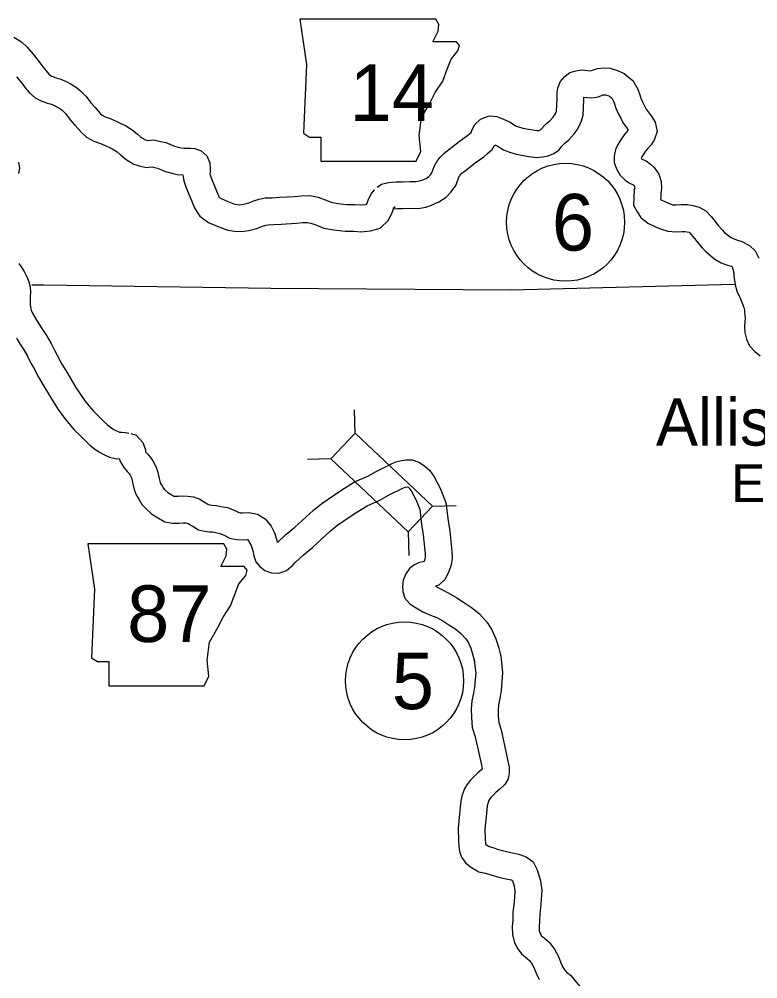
# Model space of a CAD drawing. Extents: x -939622 to -934222, y 1383701 to 1385301.
# Drawn here: x -936548.32 to -936523.54, y 1384893.87 to 1384926.1 of the extents above; entities that cross this region are included whole.
import ezdxf

# ---------------------------------------------------------------- set-up
doc = ezdxf.new("R2010")
doc.units = 0
for name, color, linetype in [('Level 10', 7, 'Continuous'), ('Level 20', 7, 'Continuous'), ('Level 21', 7, 'Continuous'), ('Level 24', 7, 'Continuous'), ('Level 25', 7, 'Continuous'), ('Level 27', 7, 'Continuous'), ('Level 8', 7, 'Continuous')]:
    doc.layers.add(name, color=color, linetype=linetype)

msp = doc.modelspace()

# ---------------------------------------------------------------- linework, layer by layer
at = {"layer": 'Level 10'}
for p, q in [((-936532.174, 1384904.753), (-936532.166, 1384904.71)), ((-936533.048, 1384904.539), (-936533.057, 1384904.582))]:
    msp.add_line(p, q, dxfattribs=at)
for points in [[(-936548.504, 1384925.497), (-936548.244, 1384925.337), (-936548.055, 1384925.156), (-936547.848, 1384924.923), (-936547.69, 1384924.705), (-936547.524, 1384924.493), (-936547.42, 1384924.357), (-936547.331, 1384924.25), (-936547.287, 1384924.211), (-936547.223, 1384924.181), (-936547.082, 1384924.131), (-936546.922, 1384924.079), (-936546.751, 1384924.006), (-936546.574, 1384923.918), (-936546.394, 1384923.805), (-936546.253, 1384923.68), (-936546.085, 1384923.512), (-936545.903, 1384923.276), (-936545.778, 1384923.125), (-936545.592, 1384922.921), (-936545.539, 1384922.875), (-936545.438, 1384922.817), (-936545.273, 1384922.76), (-936545.071, 1384922.676), (-936544.908, 1384922.597), (-936544.738, 1384922.518), (-936544.486, 1384922.349), (-936544.355, 1384922.232), (-936544.247, 1384922.146), (-936544.181, 1384922.098), (-936544.103, 1384922.054), (-936544.045, 1384922.034), (-936544.002, 1384922.024), (-936543.799, 1384922.042), (-936543.575, 1384921.993), (-936543.401, 1384921.949), (-936543.266, 1384921.896), (-936543.116, 1384921.833), (-936542.979, 1384921.793), (-936542.887, 1384921.774), (-936542.786, 1384921.765), (-936542.689, 1384921.767), (-936542.577, 1384921.768), (-936542.428, 1384921.754), (-936542.217, 1384921.675), (-936542.025, 1384921.51), (-936541.927, 1384921.272), (-936541.919, 1384921.09), (-936541.917, 1384920.972), (-936541.92, 1384920.896), (-936541.915, 1384920.866), (-936541.885, 1384920.765), (-936541.635, 1384920.164), (-936541.61, 1384920.122), (-936541.607, 1384920.118), (-936541.585, 1384920.101), (-936541.523, 1384920.057), (-936541.346, 1384919.982), (-936541.179, 1384919.918), (-936541.082, 1384919.882), (-936541.002, 1384919.868), (-936540.923, 1384919.865), (-936540.796, 1384919.885), (-936540.62, 1384919.928), (-936540.448, 1384919.995), (-936540.273, 1384920.049), (-936540.066, 1384920.092), (-936539.819, 1384920.096), (-936539.591, 1384920.115), (-936539.085, 1384920.144), (-936538.854, 1384920.163), (-936538.568, 1384920.172), (-936538.292, 1384920.116), (-936538.051, 1384920.031), (-936537.849, 1384919.952), (-936537.627, 1384919.911), (-936537.328, 1384919.876), (-936537.045, 1384919.874), (-936536.863, 1384919.858), (-936536.706, 1384919.873), (-936536.67, 1384919.883), (-936536.651, 1384919.922), (-936536.604, 1384920.055), (-936536.503, 1384920.244), (-936536.401, 1384920.369)], [(-936536.309, 1384920.454), (-936536.163, 1384920.555), (-936535.933, 1384920.613), (-936535.674, 1384920.636), (-936535.46, 1384920.636), (-936535.206, 1384920.644), (-936535.011, 1384920.642), (-936534.885, 1384920.663), (-936534.809, 1384920.688), (-936534.67, 1384920.75), (-936534.581, 1384920.808), (-936534.526, 1384920.866), (-936534.474, 1384920.94), (-936534.43, 1384921.056), (-936534.382, 1384921.173), (-936534.3, 1384921.331), (-936534.199, 1384921.458), (-936534.072, 1384921.589), (-936533.909, 1384921.719), (-936533.561, 1384921.992), (-936533.272, 1384922.196), (-936533.21, 1384922.246), (-936533.158, 1384922.295), (-936533.122, 1384922.394), (-936533.029, 1384922.555), (-936532.844, 1384922.742), (-936532.548, 1384922.847), (-936532.294, 1384922.824), (-936532.073, 1384922.736), (-936531.851, 1384922.635), (-936531.667, 1384922.515), (-936531.566, 1384922.478), (-936531.428, 1384922.441), (-936531.231, 1384922.403), (-936531.082, 1384922.375), (-936530.948, 1384922.356), (-936530.888, 1384922.362), (-936530.832, 1384922.374), (-936530.828, 1384922.376), (-936530.797, 1384922.417), (-936530.703, 1384922.511), (-936530.613, 1384922.599), (-936530.511, 1384922.69), (-936530.404, 1384922.805), (-936530.359, 1384922.873), (-936530.328, 1384922.921), (-936530.303, 1384922.982), (-936530.295, 1384923.009), (-936530.276, 1384923.43), (-936530.266, 1384923.648), (-936530.247, 1384923.78), (-936530.167, 1384923.997), (-936530.019, 1384924.166), (-936529.846, 1384924.303), (-936529.646, 1384924.362), (-936529.451, 1384924.399), (-936529.251, 1384924.376), (-936529.157, 1384924.356), (-936529.148, 1384924.358), (-936529.088, 1384924.384), (-936528.915, 1384924.442), (-936528.705, 1384924.461), (-936528.489, 1384924.45), (-936528.251, 1384924.375), (-936528.028, 1384924.276), (-936527.873, 1384924.145), (-936527.734, 1384924.039), (-936527.564, 1384923.742), (-936527.509, 1384923.583), (-936527.46, 1384923.441), (-936527.396, 1384923.298), (-936527.337, 1384923.18), (-936527.283, 1384923.078), (-936527.213, 1384922.98), (-936527.116, 1384922.846), (-936526.986, 1384922.64), (-936526.913, 1384922.322), (-936527.019, 1384922.036), (-936527.119, 1384921.875), (-936527.238, 1384921.741), (-936527.31, 1384921.663), (-936527.364, 1384921.578), (-936527.429, 1384921.476), (-936527.451, 1384921.431), (-936527.442, 1384921.414), (-936527.425, 1384921.398), (-936527.396, 1384921.379), (-936527.288, 1384921.333), (-936527.141, 1384921.226), (-936527.018, 1384921.118), (-936526.855, 1384920.89), (-936526.782, 1384920.649), (-936526.772, 1384920.418), (-936526.793, 1384920.231)], [(-936548.408, 1384924.163), (-936548.236, 1384923.943), (-936548.123, 1384923.794), (-936547.978, 1384923.622), (-936547.79, 1384923.454), (-936547.566, 1384923.347), (-936547.371, 1384923.279), (-936547.238, 1384923.236), (-936547.128, 1384923.189), (-936547.015, 1384923.133), (-936546.936, 1384923.083), (-936546.871, 1384923.025), (-936546.762, 1384922.916), (-936546.606, 1384922.715), (-936546.458, 1384922.535), (-936546.221, 1384922.275), (-936546.062, 1384922.137), (-936545.812, 1384921.994), (-936545.592, 1384921.918), (-936545.439, 1384921.855), (-936545.295, 1384921.785), (-936545.182, 1384921.732), (-936545.038, 1384921.636), (-936544.937, 1384921.546), (-936544.79, 1384921.427), (-936544.664, 1384921.338), (-936544.477, 1384921.232), (-936544.291, 1384921.166), (-936544.06, 1384921.116), (-936543.857, 1384921.134), (-936543.783, 1384921.118), (-936543.677, 1384921.09), (-936543.604, 1384921.062), (-936543.417, 1384920.983), (-936543.195, 1384920.919), (-936543.02, 1384920.883), (-936542.826, 1384920.864), (-936542.795, 1384920.664), (-936542.733, 1384920.461), (-936542.44, 1384919.755), (-936542.355, 1384919.615), (-936542.256, 1384919.485), (-936542.128, 1384919.383), (-936541.966, 1384919.268), (-936541.683, 1384919.147), (-936541.496, 1384919.076), (-936541.318, 1384919.009), (-936541.095, 1384918.971), (-936540.868, 1384918.963), (-936540.618, 1384919.002), (-936540.348, 1384919.069), (-936540.154, 1384919.144), (-936540.05, 1384919.176), (-936539.965, 1384919.194), (-936539.774, 1384919.197), (-936539.529, 1384919.217), (-936539.021, 1384919.246), (-936538.803, 1384919.264), (-936538.645, 1384919.269), (-936538.533, 1384919.246), (-936538.365, 1384919.187), (-936538.096, 1384919.082), (-936537.76, 1384919.021), (-936537.383, 1384918.977), (-936537.088, 1384918.975), (-936536.86, 1384918.955), (-936536.538, 1384918.985), (-936536.206, 1384919.08), (-936535.942, 1384919.329), (-936535.822, 1384919.567), (-936535.778, 1384919.691), (-936535.75, 1384919.743), (-936535.704, 1384919.799)], [(-936535.704, 1384919.799), (-936535.784, 1384919.722), (-936535.783, 1384919.723), (-936535.635, 1384919.736), (-936535.446, 1384919.736), (-936535.196, 1384919.744), (-936534.94, 1384919.742), (-936534.672, 1384919.786), (-936534.487, 1384919.846), (-936534.237, 1384919.957), (-936533.999, 1384920.113), (-936533.829, 1384920.294), (-936533.673, 1384920.513), (-936533.592, 1384920.727), (-936533.565, 1384920.794), (-936533.541, 1384920.839), (-936533.523, 1384920.862), (-936533.466, 1384920.921), (-936533.35, 1384921.014), (-936533.023, 1384921.27), (-936532.73, 1384921.478), (-936532.617, 1384921.568), (-936532.457, 1384921.72), (-936532.357, 1384921.877), (-936532.286, 1384921.845), (-936532.074, 1384921.706), (-936531.839, 1384921.619), (-936531.63, 1384921.563), (-936531.397, 1384921.518), (-936531.225, 1384921.487), (-936530.972, 1384921.451), (-936530.751, 1384921.47), (-936530.568, 1384921.511), (-936530.385, 1384921.583), (-936530.206, 1384921.705), (-936530.114, 1384921.827), (-936530.07, 1384921.871), (-936529.998, 1384921.941), (-936529.881, 1384922.047), (-936529.695, 1384922.246), (-936529.604, 1384922.383), (-936529.528, 1384922.502), (-936529.451, 1384922.687), (-936529.401, 1384922.867), (-936529.377, 1384923.388), (-936529.373, 1384923.482), (-936529.278, 1384923.462), (-936529.108, 1384923.451), (-936528.886, 1384923.49), (-936528.763, 1384923.544), (-936528.728, 1384923.555), (-936528.687, 1384923.559), (-936528.65, 1384923.557), (-936528.571, 1384923.532), (-936528.511, 1384923.506), (-936528.436, 1384923.442), (-936528.425, 1384923.434), (-936528.387, 1384923.367), (-936528.36, 1384923.289), (-936528.298, 1384923.11), (-936528.209, 1384922.91), (-936528.137, 1384922.769), (-936528.053, 1384922.606), (-936527.943, 1384922.453), (-936527.883, 1384922.371), (-936527.907, 1384922.343), (-936528.025, 1384922.214), (-936528.122, 1384922.063), (-936528.215, 1384921.918), (-936528.299, 1384921.748), (-936528.341, 1384921.615), (-936528.359, 1384921.498), (-936528.356, 1384921.286), (-936528.281, 1384921.069), (-936528.165, 1384920.866), (-936527.993, 1384920.692), (-936527.818, 1384920.581), (-936527.736, 1384920.546), (-936527.703, 1384920.522), (-936527.689, 1384920.51), (-936527.676, 1384920.49), (-936527.674, 1384920.45), (-936527.687, 1384920.334)], [(-936548.342, 1384921.291), (-936548.312, 1384921.093), (-936548.346, 1384920.909)], [(-936527.687, 1384920.334), (-936527.693, 1384920.177), (-936527.701, 1384920.077), (-936527.704, 1384919.845), (-936527.59, 1384919.622), (-936527.469, 1384919.437), (-936527.234, 1384919.241), (-936526.998, 1384919.138), (-936526.808, 1384919.051), (-936526.561, 1384918.972), (-936526.276, 1384918.959), (-936526.089, 1384918.97), (-936525.987, 1384918.969), (-936525.905, 1384918.954), (-936525.84, 1384918.938), (-936525.784, 1384918.878), (-936525.71, 1384918.789), (-936525.536, 1384918.568), (-936525.4, 1384918.422), (-936525.284, 1384918.288), (-936525.099, 1384918.138), (-936524.977, 1384918.033), (-936524.766, 1384917.914), (-936524.553, 1384917.839), (-936524.426, 1384917.796), (-936524.402, 1384917.783), (-936524.339, 1384917.573), (-936524.341, 1384917.474), (-936524.294, 1384917.172), (-936524.229, 1384916.926), (-936524.146, 1384916.759), (-936524.013, 1384916.413), (-936523.988, 1384916.324), (-936523.983, 1384916.27), (-936523.972, 1384916.155), (-936523.968, 1384916.05), (-936523.979, 1384915.939), (-936523.983, 1384915.774), (-936523.974, 1384915.577), (-936523.918, 1384915.345), (-936523.821, 1384915.122), (-936523.643, 1384914.932), (-936523.455, 1384914.792)], [(-936526.79, 1384920.271), (-936526.794, 1384920.129), (-936526.8, 1384920.058), (-936526.79, 1384920.042), (-936526.756, 1384920.014), (-936526.631, 1384919.959), (-936526.483, 1384919.892), (-936526.401, 1384919.866), (-936526.283, 1384919.86), (-936526.11, 1384919.871), (-936525.9, 1384919.868), (-936525.715, 1384919.834), (-936525.501, 1384919.781), (-936525.286, 1384919.663), (-936525.107, 1384919.473), (-936525.009, 1384919.353), (-936524.852, 1384919.155), (-936524.73, 1384919.023), (-936524.656, 1384918.937), (-936524.523, 1384918.83), (-936524.458, 1384918.774), (-936524.392, 1384918.737), (-936524.257, 1384918.689), (-936524.072, 1384918.626), (-936523.816, 1384918.493), (-936523.632, 1384918.312), (-936523.504, 1384918.066)], [(-936548.333, 1384917.892), (-936548.234, 1384917.743), (-936548.156, 1384917.622), (-936548.053, 1384917.422), (-936548.002, 1384917.277), (-936547.949, 1384917.103), (-936547.946, 1384916.922), (-936547.949, 1384916.778), (-936547.955, 1384916.629), (-936547.958, 1384916.532), (-936547.945, 1384916.413), (-936547.917, 1384916.318), (-936547.877, 1384916.221), (-936547.756, 1384916.008), (-936547.66, 1384915.868), (-936547.542, 1384915.674), (-936547.406, 1384915.468), (-936547.249, 1384915.207), (-936547.125, 1384914.957), (-936547.048, 1384914.811), (-936546.891, 1384914.512), (-936546.726, 1384914.241), (-936546.535, 1384913.921), (-936546.419, 1384913.731), (-936546.261, 1384913.486), (-936546.118, 1384913.276), (-936545.969, 1384913.095), (-936545.819, 1384912.921), (-936545.651, 1384912.754), (-936545.469, 1384912.578), (-936545.357, 1384912.471), (-936545.262, 1384912.397), (-936545.164, 1384912.329), (-936545.06, 1384912.269), (-936544.999, 1384912.244), (-936544.951, 1384912.231), (-936544.878, 1384912.227), (-936544.757, 1384912.217), (-936544.639, 1384912.196)], [(-936548.417, 1384915.379), (-936548.302, 1384915.192), (-936548.168, 1384914.988), (-936548.039, 1384914.774), (-936547.926, 1384914.547), (-936547.845, 1384914.393), (-936547.674, 1384914.068), (-936547.496, 1384913.776), (-936547.305, 1384913.456), (-936547.181, 1384913.253), (-936547.011, 1384912.988), (-936546.839, 1384912.736), (-936546.657, 1384912.516), (-936546.478, 1384912.308), (-936546.281, 1384912.111), (-936546.093, 1384911.93), (-936545.947, 1384911.79), (-936545.793, 1384911.67), (-936545.644, 1384911.568), (-936545.458, 1384911.46), (-936545.293, 1384911.392), (-936545.103, 1384911.338), (-936544.95, 1384911.329)], [(-936544.577, 1384912.181), (-936544.393, 1384912.121), (-936544.171, 1384911.883), (-936544.088, 1384911.631), (-936544.08, 1384911.57), (-936544.015, 1384911.497), (-936543.916, 1384911.377), (-936543.838, 1384911.262), (-936543.725, 1384911.048), (-936543.665, 1384910.873), (-936543.629, 1384910.672), (-936543.607, 1384910.58), (-936543.578, 1384910.507), (-936543.53, 1384910.419), (-936543.492, 1384910.356), (-936543.442, 1384910.306), (-936543.329, 1384910.198), (-936543.199, 1384910.116), (-936543.136, 1384910.082), (-936543.09, 1384910.074), (-936542.985, 1384910.073), (-936542.834, 1384910.083), (-936542.669, 1384910.078), (-936542.469, 1384910.056), (-936542.263, 1384909.971), (-936542.133, 1384909.901), (-936541.996, 1384909.811), (-936541.962, 1384909.792), (-936541.947, 1384909.788), (-936541.846, 1384909.779), (-936541.699, 1384909.767), (-936541.555, 1384909.735), (-936541.33, 1384909.696)], [(-936544.957, 1384911.324), (-936544.95, 1384911.265), (-936544.809, 1384911.034), (-936544.696, 1384910.908), (-936544.637, 1384910.837), (-936544.611, 1384910.799), (-936544.554, 1384910.69), (-936544.538, 1384910.646), (-936544.51, 1384910.488), (-936544.467, 1384910.306), (-936544.394, 1384910.124), (-936544.311, 1384909.971), (-936544.206, 1384909.799), (-936544.074, 1384909.665), (-936543.886, 1384909.485), (-936543.651, 1384909.337), (-936543.431, 1384909.22), (-936543.174, 1384909.175), (-936542.961, 1384909.172), (-936542.817, 1384909.182), (-936542.73, 1384909.179), (-936542.694, 1384909.175), (-936542.65, 1384909.157), (-936542.595, 1384909.128), (-936542.466, 1384909.042), (-936542.302, 1384908.95), (-936542.099, 1384908.897), (-936541.922, 1384908.882), (-936541.834, 1384908.875), (-936541.729, 1384908.851), (-936541.589, 1384908.828)], [(-936539.656, 1384908.521), (-936539.382, 1384908.777), (-936539.068, 1384909.032), (-936538.462, 1384909.594), (-936538.168, 1384909.833), (-936537.535, 1384910.264), (-936537.071, 1384910.554), (-936536.624, 1384910.753), (-936536.348, 1384910.904), (-936535.826, 1384911.166), (-936535.689, 1384911.225), (-936535.551, 1384911.262), (-936535.35, 1384911.292), (-936535.138, 1384911.292), (-936534.908, 1384911.214), (-936534.718, 1384911.095), (-936534.558, 1384910.946), (-936534.401, 1384910.726), (-936534.196, 1384910.341), (-936534.006, 1384909.866), (-936533.927, 1384909.252), (-936533.87, 1384908.897), (-936533.807, 1384908.224)], [(-936540.474, 1384908.203), (-936540.452, 1384908.068), (-936540.382, 1384907.872), (-936540.25, 1384907.713), (-936540.075, 1384907.584), (-936539.86, 1384907.498), (-936539.599, 1384907.493), (-936539.353, 1384907.575), (-936539.142, 1384907.756), (-936539.057, 1384907.849), (-936538.791, 1384908.097), (-936538.477, 1384908.352), (-936537.872, 1384908.914), (-936537.63, 1384909.111), (-936537.044, 1384909.51), (-936536.648, 1384909.757), (-936536.224, 1384909.946), (-936535.929, 1384910.107), (-936535.446, 1384910.35), (-936535.396, 1384910.372), (-936535.368, 1384910.379), (-936535.29, 1384910.391), (-936535.269, 1384910.378), (-936535.238, 1384910.349), (-936535.168, 1384910.251), (-936535.013, 1384909.961), (-936534.884, 1384909.638), (-936534.818, 1384909.123), (-936534.763, 1384908.783), (-936534.703, 1384908.14)], [(-936541.33, 1384909.696), (-936541.064, 1384909.58), (-936540.955, 1384909.525), (-936540.912, 1384909.516), (-936540.832, 1384909.515), (-936540.614, 1384909.524), (-936540.329, 1384909.474), (-936540.066, 1384909.311), (-936539.868, 1384909.073), (-936539.75, 1384908.847), (-936539.678, 1384908.6), (-936539.663, 1384908.52)], [(-936541.592, 1384908.828), (-936541.445, 1384908.764), (-936541.254, 1384908.669), (-936541.017, 1384908.618), (-936540.821, 1384908.614), (-936540.672, 1384908.621), (-936540.661, 1384908.619), (-936540.621, 1384908.571), (-936540.589, 1384908.509), (-936540.537, 1384908.415), (-936540.474, 1384908.203)], [(-936534.703, 1384908.14), (-936534.701, 1384908.03), (-936534.708, 1384907.978), (-936534.738, 1384907.886), (-936534.92, 1384907.836), (-936535.075, 1384907.765), (-936535.228, 1384907.643), (-936535.353, 1384907.473), (-936535.435, 1384907.256), (-936535.464, 1384907.048), (-936535.449, 1384906.864), (-936535.377, 1384906.646), (-936535.211, 1384906.461), (-936535.119, 1384906.396)], [(-936533.807, 1384908.224), (-936533.799, 1384907.977), (-936533.829, 1384907.772), (-936533.912, 1384907.517), (-936534.039, 1384907.274), (-936534.24, 1384907.091), (-936534.357, 1384907.058)], [(-936534.357, 1384907.059), (-936533.929, 1384906.828), (-936533.633, 1384906.657), (-936533.415, 1384906.514), (-936533.14, 1384906.34), (-936532.882, 1384906.124), (-936532.624, 1384905.833), (-936532.462, 1384905.591), (-936532.325, 1384905.291), (-936532.228, 1384904.974), (-936532.174, 1384904.753)], [(-936535.119, 1384906.396), (-936534.78, 1384906.196), (-936534.525, 1384906.081), (-936534.304, 1384906.005), (-936534.106, 1384905.891), (-936533.903, 1384905.757), (-936533.671, 1384905.611), (-936533.511, 1384905.477), (-936533.339, 1384905.282), (-936533.25, 1384905.15), (-936533.168, 1384904.971), (-936533.096, 1384904.735), (-936533.048, 1384904.539)], [(-936532.166, 1384904.71), (-936532.134, 1384904.487), (-936532.101, 1384904.142), (-936532.126, 1384903.849), (-936532.145, 1384903.549), (-936532.195, 1384903.279), (-936532.24, 1384903.074), (-936532.253, 1384902.9), (-936532.249, 1384902.69), (-936532.231, 1384902.481), (-936532.152, 1384902.23), (-936531.922, 1384901.182), (-936531.878, 1384900.973), (-936531.876, 1384900.783), (-936531.92, 1384900.586), (-936532.029, 1384900.398), (-936532.193, 1384900.233), (-936532.327, 1384900.124), (-936532.417, 1384900.03), (-936532.495, 1384899.952), (-936532.551, 1384899.873), (-936532.571, 1384899.842), (-936532.59, 1384899.791), (-936532.615, 1384899.68), (-936532.634, 1384899.537), (-936532.696, 1384898.893), (-936532.686, 1384898.538), (-936532.677, 1384898.429), (-936532.67, 1384898.38), (-936532.646, 1384898.363), (-936532.556, 1384898.309), (-936532.425, 1384898.278), (-936532.235, 1384898.216), (-936531.97, 1384898.139), (-936531.768, 1384898.094), (-936531.56, 1384898.059), (-936531.315, 1384897.959), (-936531.081, 1384897.796), (-936530.939, 1384897.533), (-936530.831, 1384897.162), (-936530.789, 1384896.843), (-936530.807, 1384896.529), (-936530.83, 1384896.258), (-936530.857, 1384896.039), (-936530.862, 1384895.812), (-936530.878, 1384895.593), (-936530.875, 1384895.484), (-936530.855, 1384895.41), (-936530.824, 1384895.353), (-936530.803, 1384895.325), (-936530.693, 1384895.23), (-936530.538, 1384895.095), (-936530.363, 1384894.863), (-936530.229, 1384894.622), (-936530.149, 1384894.401), (-936530.09, 1384894.277), (-936530.021, 1384894.167), (-936529.947, 1384894.079), (-936529.824, 1384893.987), (-936529.508, 1384893.604)], [(-936533.057, 1384904.582), (-936533.028, 1384904.38), (-936533.005, 1384904.137), (-936533.023, 1384903.916), (-936533.04, 1384903.66), (-936533.077, 1384903.457), (-936533.133, 1384903.205), (-936533.154, 1384902.926), (-936533.148, 1384902.642), (-936533.119, 1384902.305), (-936533.023, 1384901.998), (-936532.802, 1384900.994), (-936532.785, 1384900.913), (-936532.798, 1384900.9), (-936532.937, 1384900.787), (-936533.059, 1384900.66), (-936533.183, 1384900.536), (-936533.297, 1384900.379), (-936533.383, 1384900.243), (-936533.456, 1384900.043), (-936533.502, 1384899.837), (-936533.528, 1384899.64), (-936533.598, 1384898.924), (-936533.585, 1384898.485), (-936533.571, 1384898.329), (-936533.547, 1384898.145), (-936533.483, 1384897.948), (-936533.333, 1384897.749), (-936533.14, 1384897.609), (-936532.897, 1384897.466), (-936532.67, 1384897.411), (-936532.5, 1384897.356), (-936532.193, 1384897.266), (-936531.94, 1384897.211), (-936531.808, 1384897.188), (-936531.771, 1384897.173), (-936531.714, 1384896.977), (-936531.692, 1384896.811), (-936531.705, 1384896.593), (-936531.725, 1384896.351), (-936531.756, 1384896.103), (-936531.761, 1384895.854), (-936531.779, 1384895.614), (-936531.772, 1384895.356), (-936531.697, 1384895.072), (-936531.585, 1384894.87), (-936531.471, 1384894.712), (-936531.282, 1384894.549), (-936531.199, 1384894.478), (-936531.119, 1384894.371), (-936531.051, 1384894.248), (-936530.981, 1384894.054), (-936530.88, 1384893.842)]]:
    msp.add_lwpolyline(points, dxfattribs=at)
at = {"layer": 'Level 20'}
for p, q in [((-936537.045, 1384912.19), (-936537.067, 1384912.981)), ((-936537.861, 1384911.327), (-936538.653, 1384911.305)), ((-936534.456, 1384909.74), (-936533.664, 1384909.762)), ((-936535.273, 1384908.877), (-936535.251, 1384908.085))]:
    msp.add_line(p, q, dxfattribs=at)
msp.add_lwpolyline([(-936534.456, 1384909.74), (-936537.045, 1384912.19), (-936537.861, 1384911.327), (-936535.273, 1384908.877)], close=True, dxfattribs=at)
at = {"layer": 'Level 21'}
for points in [[(-936538.906, 1384926.095), (-936538.678, 1384924.573), (-936538.779, 1384922.263), (-936538.576, 1384922.136), (-936538.196, 1384922.136), (-936538.196, 1384921.324), (-936534.998, 1384921.324), (-936534.846, 1384921.654), (-936534.897, 1384922.187), (-936534.821, 1384922.796), (-936534.541, 1384923.278), (-936534.364, 1384923.634), (-936534.11, 1384924.014), (-936533.958, 1384924.42), (-936533.831, 1384924.75), (-936533.602, 1384925.029), (-936533.552, 1384925.207), (-936533.653, 1384925.334), (-936534.44, 1384925.334), (-936534.262, 1384925.689), (-936534.237, 1384925.918), (-936534.342, 1384926.093)], [(-936546.023, 1384908.478), (-936545.795, 1384906.956), (-936545.896, 1384904.646), (-936545.693, 1384904.52), (-936545.312, 1384904.52), (-936545.312, 1384903.707), (-936542.115, 1384903.707), (-936541.963, 1384904.037), (-936542.013, 1384904.57), (-936541.937, 1384905.179), (-936541.658, 1384905.661), (-936541.481, 1384906.017), (-936541.227, 1384906.397), (-936541.074, 1384906.803), (-936540.948, 1384907.133), (-936540.719, 1384907.412), (-936540.668, 1384907.59), (-936540.77, 1384907.717), (-936541.557, 1384907.717), (-936541.379, 1384908.072), (-936541.354, 1384908.301), (-936541.459, 1384908.476)]]:
    msp.add_lwpolyline(points, close=True, dxfattribs=at)
at = {"layer": 'Level 27'}
for centre in [(-936529.987, 1384919.275), (-936535.392, 1384903.875)]:
    msp.add_circle(centre, 1.98, dxfattribs=at)
at = {"layer": 'Level 8'}
msp.add_lwpolyline([(-936547.896, 1384917.179), (-936547.496, 1384917.172), (-936539.882, 1384917.067), (-936531.812, 1384917.01), (-936524.333, 1384917.195)], dxfattribs=at)

# ---------------------------------------------------------------- texts
at = {"layer": 'Level 21'}
for s, p in [('14', (-936537.232, 1384922.681)), ('87', (-936544.7, 1384905.18))]:
    msp.add_text(s, height=1.9008, dxfattribs=at).set_placement(p)
at = {"layer": 'Level 24'}
msp.add_text('Allison', height=1.584, dxfattribs=at).set_placement((-936526.958, 1384911.775))
at = {"layer": 'Level 25'}
msp.add_text('END', height=1.2672, dxfattribs=at).set_placement((-936524.427, 1384909.877))
at = {"layer": 'Level 27'}
for s, p in [('6', (-936530.447, 1384918.325)), ('5', (-936535.818, 1384902.925))]:
    msp.add_text(s, height=1.901, dxfattribs=at).set_placement(p)

doc.saveas('drawing.dxf')
